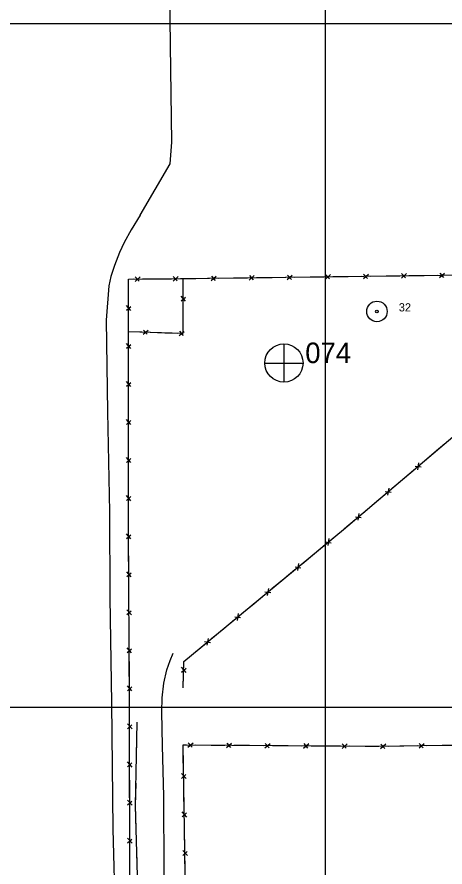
# Model space of a CAD drawing. Extents: x 353423 to 364002, y 127000 to 201942.
# Drawn here: x 361275 to 361587, y 143383 to 144005 of the extents above; entities that cross this region are included whole.
import ezdxf

# ---------------------------------------------------------------- set-up
doc = ezdxf.new("R2010")
doc.units = 0
for name, color, linetype in [('E_DTM_SlopeBottom', 7, 'Continuous'), ('E_LAND_TreeLine', 7, 'Continuous'), ('E_MISCPROP', 7, 'Continuous'), ('E_RDWY_AsphConc', 7, 'Continuous'), ('E_RDWY_Gravel', 7, 'Continuous'), ('E_STRUCT_WingWall', 7, 'Continuous')]:
    doc.layers.add(name, color=color, linetype=linetype)

msp = doc.modelspace()

# ---------------------------------------------------------------- linework, layer by layer
at = {"layer": 'E_DTM_SlopeBottom'}
for p, q in [((361472.14, 143812.69), (361475.81, 143815.98)), ((361499.97, 143813.06), (361503.64, 143816.35)), ((361500.1, 143816.3), (361502.93, 143813.17)), ((361527.8, 143813.43), (361531.47, 143816.72)), ((361527.92, 143816.67), (361530.76, 143813.54)), ((361555.63, 143813.8), (361559.3, 143817.09)), ((361555.76, 143817.04), (361558.59, 143813.91)), ((361583.44, 143814.19), (361587.15, 143817.44)), ((361583.59, 143817.41), (361586.42, 143814.28)), ((361360.8, 143811.39), (361364.49, 143814.65)), ((361360.95, 143814.63), (361363.77, 143811.48)), ((361388.64, 143811.61), (361392.32, 143814.88)), ((361388.78, 143814.85), (361391.6, 143811.71)), ((361416.48, 143811.95), (361420.15, 143815.24)), ((361416.6, 143815.19), (361419.44, 143812.06)), ((361444.31, 143812.32), (361447.98, 143815.61)), ((361444.43, 143815.56), (361447.27, 143812.43)), ((361472.26, 143815.93), (361475.1, 143812.8)), ((361394.59, 143797.13), (361397.6, 143799.78)), ((361397.66, 143796.97), (361394.6, 143800.49)), ((361357.71, 143790.12), (361354.47, 143793.83)), ((361354.47, 143790.28), (361357.64, 143793.08)), ((361366.75, 143772.67), (361370.37, 143775.62)), ((361367.01, 143775.73), (361369.56, 143772.64)), ((361393.12, 143771.83), (361396.74, 143774.79)), ((361393.38, 143774.89), (361395.93, 143771.81)), ((361357.77, 143762.29), (361354.52, 143765.99)), ((361354.53, 143762.45), (361357.69, 143765.25)), ((361357.76, 143734.45), (361354.53, 143738.17)), ((361354.53, 143734.62), (361357.69, 143737.41)), ((361357.74, 143706.62), (361354.51, 143710.33)), ((361354.51, 143706.79), (361357.68, 143709.58)), ((361357.73, 143678.78), (361354.49, 143682.5)), ((361354.49, 143678.96), (361357.66, 143681.75)), ((361565.62, 143676.29), (361569.92, 143675.66)), ((361567.64, 143673.64), (361568.4, 143678.65)), ((361357.71, 143650.95), (361354.48, 143654.67)), ((361543.76, 143657.77), (361548.06, 143657.14)), ((361545.78, 143655.11), (361546.54, 143660.12)), ((361354.48, 143651.12), (361357.65, 143653.91)), ((361521.9, 143639.24), (361526.2, 143638.61)), ((361523.92, 143636.58), (361524.68, 143641.6)), ((361357.77, 143623.13), (361354.51, 143626.82)), ((361354.53, 143623.28), (361357.68, 143626.09)), ((361499.93, 143620.87), (361504.22, 143620.19)), ((361501.91, 143618.19), (361502.74, 143623.2)), ((361479.83, 143599.93), (361480.66, 143604.94)), ((361357.95, 143595.3), (361354.69, 143598.99)), ((361477.84, 143602.61), (361482.14, 143601.93)), ((361354.71, 143595.45), (361357.86, 143598.26)), ((361457.75, 143581.67), (361458.57, 143586.68)), ((361455.76, 143584.35), (361460.05, 143583.67)), ((361358.13, 143567.46), (361354.87, 143571.16)), ((361354.9, 143567.61), (361358.04, 143570.43)), ((361435.67, 143563.41), (361436.49, 143568.41)), ((361433.68, 143566.09), (361437.97, 143565.41)), ((361413.58, 143545.15), (361414.41, 143550.15)), ((361358.32, 143539.63), (361355.05, 143543.32)), ((361355.08, 143539.78), (361358.23, 143542.6)), ((361411.6, 143547.83), (361415.89, 143547.15)), ((361394.78, 143525.59), (361398.1, 143528.4)), ((361398.11, 143525.35), (361394.86, 143529.24)), ((361358.5, 143511.8), (361355.24, 143515.49)), ((361355.26, 143511.95), (361358.41, 143514.76)), ((361358.59, 143483.96), (361355.35, 143487.67)), ((361355.35, 143484.12), (361358.52, 143486.92)), ((361399.5, 143470.54), (361403.28, 143473.79)), ((361399.7, 143473.82), (361402.5, 143470.59)), ((361427.67, 143470.35), (361431.45, 143473.6)), ((361427.86, 143473.63), (361430.67, 143470.4)), ((361455.84, 143470.16), (361459.62, 143473.41)), ((361456.03, 143473.44), (361458.84, 143470.21)), ((361484.01, 143469.98), (361487.79, 143473.23)), ((361484.2, 143473.25), (361487.01, 143470.02)), ((361512.18, 143469.79), (361515.96, 143473.04)), ((361512.37, 143473.06), (361515.18, 143469.84)), ((361540.38, 143469.64), (361544.09, 143472.97)), ((361540.51, 143472.92), (361543.38, 143469.76)), ((361568.55, 143470.06), (361572.26, 143473.39)), ((361568.67, 143473.34), (361571.55, 143470.18)), ((361358.61, 143456.12), (361355.37, 143459.83)), ((361355.37, 143456.29), (361358.54, 143459.09)), ((361398.16, 143447.7), (361394.83, 143451.41)), ((361394.88, 143447.82), (361398.04, 143450.7)), ((361358.62, 143428.29), (361355.39, 143432)), ((361355.39, 143428.46), (361358.55, 143431.25)), ((361398.62, 143419.54), (361395.29, 143423.24)), ((361395.35, 143419.65), (361398.51, 143422.53)), ((361358.64, 143400.46), (361355.4, 143404.17)), ((361355.41, 143400.62), (361358.57, 143403.42)), ((361399.05, 143391.37), (361395.72, 143395.08)), ((361395.77, 143391.49), (361398.94, 143394.36))]:
    msp.add_line(p, q, dxfattribs=at)
for points in [[(361341.29, 143105.22), (361341.4, 143139.73), (361351.26, 143140.98), (361357.42, 143140.73), (361358.1, 143200.98), (361357.03, 143277.04), (361356.91, 143393.67), (361356.84, 143499.89), (361355.96, 143632.95), (361356.04, 143758.26), (361355.93, 143813.09), (361394.75, 143813.4), (361585.25, 143815.93), (361739.33, 143816.35)], [(361396.1, 143513.96), (361396.48, 143533.33), (361513.23, 143629.88), (361726.01, 143810.19), (361732.18, 143816.33)], [(361355.94, 143806.84), (361355.93, 143813.09), (361359.63, 143813.12)], [(361356.28, 143774.65), (361395.98, 143773.39), (361396.04, 143812.83)], [(361366.21, 143813.17), (361377.52, 143813.26)], [(361377.52, 143813.26), (361387.46, 143813.34)], [(361394.04, 143813.39), (361394.75, 143813.4), (361405.35, 143813.54)], [(361396.02, 143802.11), (361396.04, 143812.83)], [(361405.35, 143813.54), (361415.29, 143813.67)], [(361421.87, 143813.76), (361433.18, 143813.91)], [(361433.18, 143813.91), (361443.12, 143814.04)], [(361449.7, 143814.13), (361461.01, 143814.28)], [(361461.01, 143814.28), (361470.96, 143814.41)], [(361477.53, 143814.5), (361488.84, 143814.65)], [(361488.84, 143814.65), (361498.79, 143814.78)], [(361505.36, 143814.87), (361516.67, 143815.02)], [(361516.67, 143815.02), (361526.62, 143815.15)], [(361533.19, 143815.24), (361544.5, 143815.39)], [(361544.5, 143815.39), (361554.45, 143815.52)], [(361561.02, 143815.61), (361572.33, 143815.76)], [(361572.33, 143815.76), (361582.28, 143815.89)], [(361355.96, 143795.53), (361355.94, 143806.84)], [(361396, 143786.44), (361396.01, 143795.87)], [(361355.99, 143779.01), (361355.98, 143788.96)], [(361395.98, 143775.72), (361396, 143786.44)], [(361356.02, 143767.7), (361355.99, 143779.01)], [(361356.28, 143774.65), (361365.71, 143774.35)], [(361371.93, 143774.15), (361382.65, 143773.81)], [(361382.65, 143773.81), (361392.08, 143773.51)], [(361356.03, 143751.18), (361356.04, 143758.26), (361356.03, 143761.12)], [(361356.03, 143739.87), (361356.03, 143751.18)], [(361356.02, 143723.35), (361356.02, 143733.29)], [(361356.01, 143712.04), (361356.02, 143723.35)], [(361356, 143695.51), (361356.01, 143705.46)], [(361355.99, 143684.2), (361356, 143695.51)], [(361579.62, 143686.13), (361587.43, 143692.76)], [(361570.74, 143678.61), (361579.62, 143686.13)], [(361355.98, 143667.68), (361355.99, 143677.63)], [(361557.76, 143667.61), (361565.57, 143674.23)], [(361355.98, 143656.37), (361355.98, 143667.68)], [(361548.88, 143660.08), (361557.76, 143667.61)], [(361535.9, 143649.08), (361543.71, 143655.7)], [(361355.97, 143639.85), (361355.97, 143649.79)], [(361527.02, 143641.55), (361535.9, 143649.08)], [(361355.99, 143628.54), (361355.96, 143632.95), (361355.97, 143639.85)], [(361514.04, 143630.56), (361521.85, 143637.18)], [(361505.07, 143623.13), (361513.23, 143629.88), (361514.04, 143630.56)], [(361356.1, 143612.01), (361356.04, 143621.96)], [(361491.96, 143612.29), (361499.85, 143618.81)], [(361356.18, 143600.7), (361356.1, 143612.01)], [(361482.99, 143604.86), (361491.96, 143612.29)], [(361469.88, 143594.02), (361477.77, 143600.55)], [(361356.29, 143584.18), (361356.22, 143594.13)], [(361460.91, 143586.6), (361469.88, 143594.02)], [(361356.36, 143572.87), (361356.29, 143584.18)], [(361447.8, 143575.76), (361455.69, 143582.29)], [(361438.82, 143568.34), (361447.8, 143575.76)], [(361356.47, 143556.35), (361356.4, 143566.29)], [(361425.71, 143557.5), (361433.61, 143564.03)], [(361356.54, 143545.04), (361356.47, 143556.35)], [(361416.74, 143550.08), (361425.71, 143557.5)], [(361403.63, 143539.24), (361411.52, 143545.77)], [(361356.65, 143528.52), (361356.59, 143538.46)], [(361396.43, 143530.96), (361396.48, 143533.33), (361403.63, 143539.24)], [(361356.73, 143517.21), (361356.65, 143528.52)], [(361396.1, 143513.96), (361396.3, 143524.2)], [(361356.83, 143500.68), (361356.77, 143510.63)], [(361356.85, 143489.37), (361356.84, 143499.89), (361356.83, 143500.68)], [(361356.86, 143472.85), (361356.85, 143482.8)], [(361356.86, 143461.54), (361356.86, 143472.85)], [(361398.59, 143182.93), (361398.13, 143333.72), (361397.01, 143410.89), (361396, 143472.32), (361538.43, 143471.37), (361698.11, 143473.77)], [(361396.12, 143464.6), (361396, 143472.32), (361398.34, 143472.31)], [(361405, 143472.26), (361416.44, 143472.19)], [(361416.44, 143472.19), (361426.51, 143472.12)], [(361433.16, 143472.07), (361444.61, 143472)], [(361444.61, 143472), (361454.68, 143471.93)], [(361461.33, 143471.89), (361472.78, 143471.81)], [(361472.78, 143471.81), (361482.85, 143471.74)], [(361489.5, 143471.7), (361500.95, 143471.62)], [(361500.95, 143471.62), (361511.02, 143471.55)], [(361517.67, 143471.51), (361529.12, 143471.43)], [(361529.12, 143471.43), (361538.43, 143471.37), (361539.18, 143471.38)], [(361545.84, 143471.48), (361557.28, 143471.65)], [(361557.28, 143471.65), (361567.35, 143471.8)], [(361574, 143471.9), (361585.45, 143472.08)], [(361585.45, 143472.08), (361595.52, 143472.23)], [(361396.31, 143453.15), (361396.12, 143464.6)], [(361356.88, 143445.02), (361356.87, 143454.96)], [(361356.88, 143433.71), (361356.88, 143445.02)], [(361396.59, 143436.43), (361396.42, 143446.5)], [(361396.78, 143424.99), (361396.59, 143436.43)], [(361356.89, 143417.18), (361356.89, 143427.13)], [(361397.04, 143408.27), (361397.01, 143410.89), (361396.89, 143418.34)], [(361356.9, 143405.87), (361356.89, 143417.18)], [(361397.21, 143396.82), (361397.04, 143408.27)], [(361356.91, 143389.35), (361356.91, 143393.67), (361356.91, 143399.3)], [(361356.93, 143378.04), (361356.91, 143389.35)], [(361397.45, 143380.1), (361397.31, 143390.17)]]:
    msp.add_lwpolyline(points, dxfattribs=at)
at = {"layer": 'E_LAND_TreeLine'}
for p, q in [((361500, 143500), (361500, 146000)), ((359000, 144000), (363500, 144000)), ((359500, 144000), (364000, 144000)), ((361500, 141500), (361500, 144000)), ((359000, 143500), (363500, 143500)), ((359500, 143500), (364000, 143500))]:
    msp.add_line(p, q, dxfattribs=at)
at = {"layer": 'E_MISCPROP'}
for points in [[(361364.44, 143859.84), (361386.4, 143897.27), (361387.82, 143913.31), (361386.64, 143984.07), (361385.77, 144061.43), (361385.76, 144151.13), (361386.81, 144224.6), (361386.18, 144338.02), (361383.89, 144463.54), (361381.68, 144518.88), (361381.09, 144543.99), (361378.13, 144617.53), (361373.63, 144674.8), (361360.68, 144823.54), (361359.88, 144884.46), (361360.31, 144941.52), (361361.1, 145029.5), (361362.81, 145132.08)], [(361364.44, 143859.84), (361358.07, 143849.06), (361352.95, 143839.74), (361349.38, 143832.4), (361345.72, 143822.9), (361343.06, 143814.97), (361341.66, 143808.17), (361339.6, 143783.05), (361340.63, 143715.93), (361342.03, 143642.8), (361342.49, 143579.94), (361343.61, 143503.14), (361344.68, 143410.79), (361346.23, 143346.27), (361345.14, 143319.36), (361341.83, 143298.07), (361336.97, 143287.21)], [(361388.64, 143142.37), (361385.82, 143195), (361383.12, 143249.48), (361382.67, 143279.63), (361383.02, 143326.64), (361382.18, 143379.73), (361381.81, 143434.83), (361380.91, 143471.74), (361380.35, 143496.59), (361380.59, 143506.75), (361381.98, 143517.43), (361384.13, 143527.33), (361386.44, 143534), (361388.74, 143539.45)]]:
    msp.add_lwpolyline(points, dxfattribs=at)
at = {"layer": 'E_RDWY_AsphConc'}
for radius in [7.5, 7.5, 0.96, 0.96]:
    msp.add_circle((361537.69, 143789.39), radius, dxfattribs=at)
at = {"layer": 'E_RDWY_Gravel'}
for p, q in [((361469.59, 143765.69), (361469.53, 143737.83)), ((361469.59, 143765.69), (361469.53, 143737.83)), ((361455.68, 143751.66), (361483.59, 143751.64)), ((361455.68, 143751.66), (361483.59, 143751.64))]:
    msp.add_line(p, q, dxfattribs=at)
msp.add_circle((361469.65, 143751.66), 14, dxfattribs=at)
msp.add_circle((361469.65, 143751.66), 14, dxfattribs=at)
at = {"layer": 'E_STRUCT_WingWall'}
for points in [[(361362.14, 143489.01), (361360.95, 143428.07), (361363.16, 143350.79), (361364.91, 143298.69), (361365.44, 143291.89), (361366.48, 143289.13), (361368.38, 143286.75), (361370.11, 143284.99), (361370.63, 143284.65), (361373.98, 143282.52)], [(361362.14, 143489.01), (361361.65, 143463.6)], [(361361.58, 143460.1), (361361.54, 143458.35)], [(361361.37, 143449.59), (361361.34, 143447.83)], [(361361.48, 143454.84), (361361.44, 143453.09)], [(361361.27, 143444.33), (361360.95, 143428.07), (361361.21, 143418.93)], [(361361.21, 143418.93), (361361.94, 143393.53)], [(361362.04, 143390.02), (361362.09, 143388.27)], [(361362.19, 143384.77), (361362.24, 143383.02)]]:
    msp.add_lwpolyline(points, dxfattribs=at)

# ---------------------------------------------------------------- texts
at = {"layer": 'E_RDWY_AsphConc'}
msp.add_text('32', height=6, dxfattribs=at).set_placement((361553.69, 143789.39))
msp.add_text('32', height=6, dxfattribs=at).set_placement((361553.69, 143789.39))
at = {"layer": 'E_RDWY_Gravel'}
msp.add_text('074', height=15, dxfattribs=at).set_placement((361485.3, 143751.6))
msp.add_text('074', height=15, dxfattribs=at).set_placement((361485.3, 143751.6))

doc.saveas('drawing.dxf')
